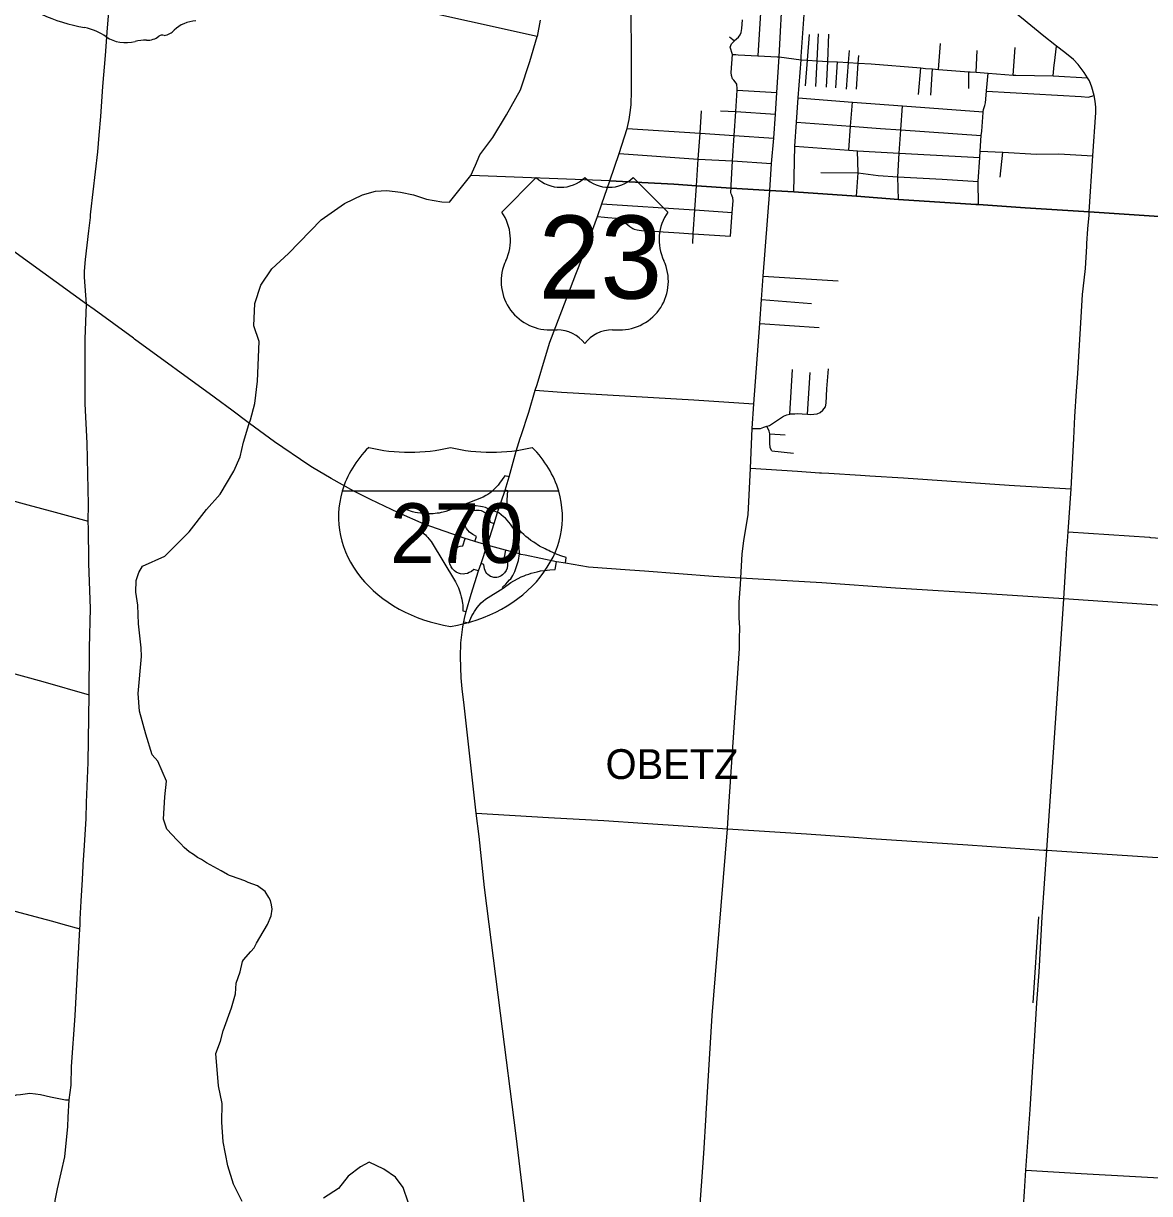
# Model space of a CAD drawing. Extents: x 1755200 to 1902939, y 644115 to 788070.
# Drawn here: x 1819343 to 1838211, y 672467 to 692073 of the extents above; entities that cross this region are included whole.
import ezdxf

# ---------------------------------------------------------------- set-up
doc = ezdxf.new("R2010")
doc.units = 0
for name, color, linetype in [('GM_X_City_Street', 7, 'Continuous'), ('GM_X_Corporation_Text', 7, 'Continuous'), ('GM_X_County_Road', 7, 'Continuous'), ('GM_X_Interchange_Ramps', 7, 'Continuous'), ('GM_X_Interstate_Route', 7, 'Continuous'), ('GM_X_Interstate_Shield', 7, 'Continuous'), ('GM_X_State_Route', 7, 'Continuous'), ('GM_X_State_Shield', 7, 'Continuous'), ('GM_X_Township', 7, 'Continuous'), ('GM_X_Township_Road', 7, 'Continuous'), ('GM_X_US_Route', 7, 'Continuous'), ('GM_X_US_Shield', 7, 'Continuous')]:
    doc.layers.add(name, color=color, linetype=linetype)

msp = doc.modelspace()

# ---------------------------------------------------------------- linework, layer by layer
at = {"layer": 'GM_X_City_Street'}
for points in [[(1831848, 689276), (1831878, 689727), (1831916, 690153), (1831941, 690551), (1831966, 690915), (1832006, 691512), (1832068, 692679), (1832080, 692835), (1832116, 693321), (1832116, 693327), (1832197, 694481), (1832197, 694485), (1832233, 695037), (1832271, 695646), (1832281, 695767)], [(1837170, 691164), (1837117, 691253), (1837017, 691383), (1836935, 691468), (1836792, 691587), (1836653, 691694), (1836626, 691715), (1836441, 691861), (1836064, 692164), (1835566, 692562), (1835253, 692811), (1835082, 692948), (1834949, 693059), (1834813, 693190), (1834580, 693419), (1834190, 693818), (1833958, 694057), (1833713, 694305), (1833275, 694755), (1832761, 695277), (1832281, 695767)], [(1831654, 691528), (1831726, 692704)], [(1832376, 691521), (1832404, 691911), (1832459, 692699), (1832457, 692737), (1832447, 692771), (1832441, 692780), (1832439, 692784)], [(1831300, 690953), (1831303, 691003), (1831298, 691025), (1831293, 691053), (1831269, 691092), (1831245, 691121), (1831224, 691147), (1831206, 691202), (1831203, 691252), (1831222, 691554), (1831182, 691676), (1831204, 691730), (1831255, 691784), (1831259, 691788), (1831321, 691843), (1831351, 691883), (1831367, 691919), (1831381, 691989), (1831390, 692134)], [(1831171, 691850), (1831255, 691784)], [(1832445, 691030), (1832479, 691456), (1832512, 691885)], [(1832654, 691681), (1832654, 691681), (1832665, 691901)], [(1832798, 691003), (1832818, 691437), (1832839, 691894)], [(1834672, 691303), (1834708, 691736)], [(1831222, 691554), (1831281, 691551), (1831318, 691549)], [(1831318, 691549), (1831647, 691529), (1831654, 691528)], [(1831654, 691528), (1831969, 691513)], [(1832622, 691019), (1832643, 691447), (1832654, 691681)], [(1833131, 690974), (1833165, 691418), (1833181, 691618)], [(1833300, 690969), (1833329, 691409), (1833338, 691533)], [(1835307, 691254), (1835324, 691619)], [(1835925, 691208), (1835960, 691670)], [(1836615, 691381), (1836618, 691406), (1836653, 691694)], [(1831969, 691513), (1832006, 691512), (1832372, 691462), (1832479, 691456), (1832643, 691447), (1832818, 691437), (1832983, 691428), (1833165, 691418), (1833329, 691409), (1833547, 691397), (1834376, 691327), (1834459, 691320), (1834576, 691311), (1834672, 691303), (1835181, 691264), (1835203, 691262), (1835307, 691254), (1835508, 691239), (1835925, 691208), (1835968, 691204), (1836596, 691193), (1837170, 691164)], [(1832253, 689251), (1832268, 690018), (1832297, 690418), (1832326, 690824), (1832372, 691462), (1832375, 691506), (1832376, 691521)], [(1832957, 690992), (1832983, 691428)], [(1834341, 690880), (1834376, 691327)], [(1836596, 691193), (1836615, 691381)], [(1834545, 690871), (1834576, 691311)], [(1835181, 690984), (1835181, 691264)], [(1835420, 690584), (1835420, 690591), (1835426, 690633), (1835452, 690699), (1835462, 690741), (1835480, 690936), (1835481, 690946), (1835508, 691239)], [(1837200, 688915), (1837200, 688915), (1837260, 689852), (1837312, 690582), (1837312, 690670), (1837301, 690768), (1837284, 690865), (1837241, 691005), (1837202, 691110), (1837170, 691164)], [(1831253, 690196), (1831278, 690596), (1831300, 690953)], [(1831300, 690953), (1831966, 690915)], [(1835480, 690936), (1837065, 690848), (1837180, 690839), (1837284, 690865)], [(1832326, 690824), (1833233, 690755), (1834069, 690692), (1835420, 690591)], [(1833171, 689951), (1833202, 690351), (1833233, 690755)], [(1830680, 690232), (1830701, 690606)], [(1831020, 690611), (1831278, 690596), (1831941, 690551)], [(1834004, 689124), (1833992, 689505), (1834017, 689897), (1834043, 690290), (1834069, 690692)], [(1835345, 689037), (1835338, 689427), (1835366, 689824), (1835374, 689935), (1835392, 690195), (1835398, 690268), (1835420, 690580), (1835420, 690584)], [(1832297, 690418), (1833202, 690351), (1833703, 690314), (1834043, 690290), (1835392, 690195)], [(1829459, 690311), (1830680, 690232), (1831253, 690196), (1831916, 690153)], [(1830557, 688385), (1830566, 688548), (1830594, 688948), (1830621, 689354), (1830650, 689800), (1830680, 690232)], [(1831223, 689770), (1831253, 690196)], [(1832268, 690018), (1833171, 689951), (1833317, 689941), (1833612, 689919), (1834017, 689897), (1835366, 689824)], [(1829323, 689893), (1830650, 689800), (1831223, 689770), (1831878, 689727)], [(1831187, 688506), (1831217, 688906), (1831234, 689102), (1831231, 689149), (1831220, 689179), (1831210, 689198), (1831201, 689217), (1831197, 689240), (1831196, 689254), (1831201, 689315), (1831199, 689355), (1831223, 689770)], [(1833303, 689177), (1833329, 689567), (1833317, 689941)], [(1835374, 689935), (1835750, 689914), (1836315, 689884), (1836692, 689886), (1837260, 689852)], [(1835707, 689496), (1835750, 689914)], [(1832701, 689573), (1833329, 689567), (1833662, 689524), (1833992, 689505), (1834735, 689463), (1835338, 689427)], [(1829166, 689438), (1830238, 689382), (1830621, 689354), (1831201, 689315), (1831848, 689276), (1832253, 689251), (1833303, 689177), (1834004, 689124), (1835300, 689039), (1835345, 689037), (1836126, 688986)], [(1831494, 684057), (1831522, 684622), (1831553, 685284), (1831580, 685701), (1831679, 687046), (1831709, 687450), (1831736, 687841), (1831848, 689276)], [(1829034, 689049), (1830578, 688949)], [(1836126, 688986), (1837200, 688915), (1839886, 688739), (1842524, 688560), (1844595, 688421), (1845081, 688396), (1846201, 688317), (1846717, 688279), (1847773, 688206)], [(1828959, 688840), (1829079, 688826), (1829135, 688822), (1829273, 688812), (1829324, 688804), (1829369, 688780), (1829437, 688725), (1829504, 688669), (1829551, 688639), (1829564, 688633), (1829577, 688627), (1829623, 688613), (1829661, 688607), (1829699, 688603), (1829986, 688585), (1830063, 688580), (1830327, 688562), (1830566, 688548), (1831187, 688506)], [(1830578, 688949), (1830594, 688948), (1831217, 688906)], [(1837196, 688863), (1837200, 688915)], [(1837135, 687966), (1837157, 688341), (1837160, 688388)], [(1831736, 687841), (1832996, 687760)], [(1831709, 687450), (1832544, 687381)], [(1831679, 687046), (1832676, 686980)], [(1832183, 685527), (1832230, 686272)], [(1832779, 685651), (1832795, 685713), (1832806, 685952), (1832831, 686288)], [(1832479, 685525), (1832523, 686227)], [(1827919, 685926), (1828359, 685894), (1830574, 685764), (1831580, 685701)], [(1831553, 685284), (1831637, 685284), (1831691, 685288), (1831749, 685307), (1831799, 685324), (1831841, 685339), (1831929, 685391), (1832027, 685462), (1832079, 685492), (1832131, 685516), (1832183, 685527), (1832201, 685531), (1832269, 685533), (1832311, 685537), (1832391, 685533), (1832479, 685525), (1832529, 685520), (1832583, 685524), (1832639, 685534), (1832693, 685556), (1832739, 685591), (1832779, 685651)], [(1831884, 684912), (1831852, 684962), (1831846, 685044), (1831849, 685193), (1831848, 685199), (1831835, 685239), (1831799, 685324)], [(1831848, 685199), (1832106, 685180)], [(1836829, 683322), (1836848, 683555), (1836898, 684273), (1836941, 685118)], [(1831884, 684912), (1832243, 684875)], [(1831522, 684622), (1832312, 684569)], [(1832681, 684545), (1832713, 684543), (1832839, 684535)], [(1833367, 684503), (1833525, 684493)], [(1835949, 684330), (1836898, 684273)], [(1836848, 683555), (1838211, 683463)], [(1838211, 683463), (1838229, 683462), (1838473, 683443)], [(1831343, 681769), (1831346, 681947), (1831336, 682114), (1831335, 682377), (1831355, 682673)], [(1836677, 681009), (1836772, 682434)], [(1831162, 678952), (1831340, 681601), (1831343, 681769)], [(1826931, 678843), (1828140, 678771), (1829068, 678718), (1829718, 678674)], [(1832462, 678492), (1833257, 678440)], [(1835165, 678309), (1836437, 678222)], [(1819830, 677029), (1820001, 676982), (1820288, 676905)], [(1830781, 673788), (1830782, 673806), (1830885, 675453), (1830967, 676475)], [(1830559, 670575), (1830560, 670589), (1830740, 673138), (1830781, 673788)]]:
    msp.add_lwpolyline(points, dxfattribs=at)
at = {"layer": 'GM_X_County_Road'}
for points in [[(1837160, 688388), (1837178, 688629), (1837196, 688863)], [(1836941, 685118), (1836960, 685488), (1836988, 685912), (1837007, 686207), (1837088, 687529), (1837132, 687916), (1837135, 687966)], [(1832312, 684569), (1832681, 684545)], [(1832839, 684535), (1833367, 684503)], [(1833525, 684493), (1834086, 684459), (1835857, 684336), (1835949, 684330)], [(1818206, 684342), (1818496, 684258), (1819417, 684007)], [(1819417, 684007), (1819872, 683883)], [(1819872, 683883), (1820428, 683731)], [(1831355, 682673), (1831362, 682779), (1831387, 683187), (1831411, 683402), (1831484, 683844), (1831494, 684057)], [(1836813, 683088), (1836826, 683284), (1836829, 683322)], [(1836772, 682434), (1836813, 683088)], [(1817092, 681752), (1817849, 681539), (1818747, 681297), (1819667, 681048), (1820446, 680823)], [(1836245, 674415), (1836285, 675023), (1836322, 675663), (1836363, 676179), (1836414, 677103), (1836490, 678219), (1836677, 681009)], [(1830967, 676475), (1831137, 678580), (1831162, 678952)], [(1829718, 678674), (1830479, 678623), (1831137, 678580), (1832462, 678492)], [(1833257, 678440), (1833261, 678440), (1833546, 678419), (1835165, 678309)], [(1836437, 678222), (1836490, 678219)], [(1836490, 678219), (1838259, 678101), (1840037, 677996), (1840144, 677992)], [(1813531, 676044), (1813778, 676029), (1814498, 675982), (1815209, 675949), (1815732, 675949), (1816142, 675951), (1816958, 675960), (1817150, 675979), (1817539, 676052), (1817692, 676132), (1817778, 676281), (1818016, 677175), (1818058, 677282), (1818149, 677378), (1818232, 677416), (1818323, 677425), (1818424, 677407), (1819616, 677087), (1819830, 677029)], [(1836079, 671989), (1836079, 671989), (1836117, 672503), (1836139, 672860), (1836210, 673876), (1836245, 674415)], [(1836139, 672860), (1837062, 672806), (1838785, 672706), (1840475, 672609), (1840495, 672608)]]:
    msp.add_lwpolyline(points, dxfattribs=at)
at = {"layer": 'GM_X_Interchange_Ramps'}
for points in [[(1827479, 684477), (1827411, 684495), (1827319, 684368), (1827295, 684338), (1827270, 684309), (1827243, 684280), (1827211, 684251), (1827184, 684227), (1827155, 684205), (1827125, 684183), (1827092, 684162), (1827047, 684137), (1826661, 683985), (1826420, 683895), (1826374, 683883), (1826340, 683876), (1826306, 683870), (1826274, 683865), (1826244, 683861), (1826209, 683858), (1826165, 683856), (1826120, 683856), (1826083, 683857), (1826039, 683860), (1825993, 683865), (1825946, 683873), (1825905, 683881), (1825863, 683892), (1825669, 683959), (1825625, 683871)], [(1828423, 683029), (1828438, 683123), (1828345, 683155), (1828304, 683171), (1828260, 683188), (1828226, 683203), (1828202, 683213), (1828169, 683228), (1828143, 683240), (1828115, 683254), (1828085, 683269), (1827991, 683317), (1827892, 683382), (1827846, 683412), (1827798, 683447), (1827760, 683478), (1827726, 683509), (1827688, 683546), (1827652, 683586), (1827633, 683609), (1827606, 683643), (1827586, 683671), (1827572, 683690), (1827539, 683743), (1827505, 683820), (1827491, 683853), (1827480, 683883), (1827467, 683929), (1827459, 683968), (1827453, 684000), (1827449, 684043), (1827447, 684089), (1827458, 684239), (1827414, 684252)], [(1827380, 682610), (1827369, 682628), (1827428, 682679), (1827456, 682710), (1827489, 682748), (1827507, 682766), (1827525, 682794), (1827542, 682824), (1827560, 682858), (1827576, 682891), (1827589, 682925), (1827601, 682959), (1827638, 683074), (1827652, 683184), (1827653, 683191), (1827647, 683299), (1827638, 683400), (1827599, 683499), (1827572, 683574), (1827536, 683634), (1827503, 683682), (1827449, 683748), (1827419, 683781), (1827386, 683805), (1827308, 683871), (1827287, 683880), (1827237, 683901), (1827180, 683922), (1827152, 683934), (1827116, 683948), (1827082, 683960), (1827037, 683972), (1827000, 683980), (1826929, 683990), (1826886, 683989), (1826835, 683985), (1826786, 683980), (1826741, 683976), (1826670, 683960), (1826661, 683985)], [(1826905, 683392), (1826933, 683477), (1826872, 683509), (1826817, 683548), (1826787, 683583), (1826766, 683612), (1826752, 683642), (1826742, 683679), (1826740, 683711), (1826742, 683741), (1826748, 683772), (1826759, 683800), (1826771, 683823), (1826788, 683846), (1826808, 683866), (1826831, 683885), (1826858, 683900), (1826887, 683912), (1826920, 683919), (1826955, 683920), (1826981, 683918), (1827010, 683911), (1827035, 683901), (1827055, 683890), (1827076, 683876), (1827097, 683857), (1827112, 683840), (1827126, 683819), (1827145, 683783), (1827163, 683717), (1827232, 683694)], [(1826059, 683682), (1826013, 683559), (1826058, 683521), (1826079, 683502), (1826098, 683483), (1826117, 683462), (1826138, 683437), (1826173, 683392), (1826580, 682717), (1826599, 682682), (1826614, 682652), (1826630, 682614), (1826643, 682583), (1826655, 682549), (1826667, 682513), (1826679, 682467), (1826688, 682426), (1826695, 682390), (1826700, 682358), (1826704, 682325), (1826704, 682230), (1826762, 682218)], [(1826970, 682899), (1826889, 682926), (1826848, 682891), (1826813, 682871), (1826781, 682858), (1826740, 682850), (1826709, 682848), (1826668, 682852), (1826631, 682863), (1826595, 682880), (1826565, 682900), (1826531, 682934), (1826508, 682967), (1826486, 683018), (1826478, 683063), (1826478, 683105), (1826486, 683147), (1826506, 683196), (1826537, 683240), (1826580, 683278), (1826622, 683301), (1826658, 683312), (1826705, 683319), (1826744, 683441)], [(1827422, 683247), (1827395, 683131), (1827430, 683097), (1827453, 683044), (1827455, 682998), (1827449, 682947), (1827432, 682905), (1827404, 682870), (1827389, 682851), (1827370, 682833), (1827347, 682817), (1827323, 682804), (1827299, 682796), (1827273, 682791), (1827248, 682789), (1827224, 682791), (1827193, 682798), (1827167, 682809), (1827144, 682822), (1827121, 682841), (1827107, 682856), (1827090, 682880), (1827077, 682907), (1827068, 682934), (1827056, 683009), (1827010, 683023)], [(1826719, 682049), (1826804, 682032), (1826857, 682146), (1826876, 682182), (1826899, 682221), (1826920, 682252), (1826946, 682288), (1826977, 682325), (1827014, 682364), (1827045, 682394), (1827085, 682427), (1827380, 682610), (1827507, 682704), (1827685, 682798), (1827731, 682818), (1827768, 682833), (1827811, 682848), (1827848, 682860), (1827899, 682875), (1827948, 682887), (1828008, 682899), (1828065, 682908), (1828119, 682914), (1828165, 682918), (1828253, 682921), (1828275, 683054)]]:
    msp.add_lwpolyline(points, dxfattribs=at)
at = {"layer": 'GM_X_Interstate_Route'}
for points in [[(1820526, 687279), (1820398, 687372), (1818932, 688430), (1818554, 688728), (1818144, 689023), (1818045, 689095)], [(1821205, 686784), (1821188, 686797), (1820526, 687279)], [(1822562, 685792), (1822539, 685809), (1821205, 686784)], [(1823110, 685384), (1822832, 685593), (1822562, 685792)], [(1824187, 684633), (1824127, 684669), (1823548, 685064), (1823128, 685370), (1823110, 685384)], [(1826059, 683682), (1825625, 683871), (1825160, 684094), (1824877, 684238), (1824498, 684448), (1824187, 684633)], [(1826798, 683425), (1826744, 683441), (1826059, 683682)], [(1827112, 683332), (1826905, 683392), (1826798, 683425)], [(1827751, 683161), (1827678, 683176), (1827652, 683184), (1827422, 683247), (1827112, 683332)], [(1841920, 682100), (1841640, 682123), (1839305, 682261), (1836772, 682434), (1835570, 682508), (1833954, 682610), (1832722, 682699), (1831362, 682779), (1830900, 682805), (1829749, 682893), (1829502, 682912), (1828812, 682963), (1828423, 683029), (1828275, 683054), (1827751, 683161)]]:
    msp.add_lwpolyline(points, dxfattribs=at)
at = {"layer": 'GM_X_Interstate_Shield'}
msp.add_line((1828310, 684236), (1824684, 684236), dxfattribs=at)
msp.add_line((1828310, 684236), (1824684, 684236), dxfattribs=at)
for centre, start_param, end_param in [((1826966, 683807), 2.47259, 2.911027), ((1825813, 686763), 4.415841, 5.008937), ((1827182, 686763), 4.415841, 5.008937), ((1826029, 683807), 0.230566, 0.669003), ((1826966, 683807), 2.911027, 4.511031), ((1826029, 683807), 4.913747, 6.513751)]:
    msp.add_ellipse(centre, major_axis=(2344, 0), ratio=0.8, start_param=start_param, end_param=end_param, dxfattribs=at)
at = {"layer": 'GM_X_State_Route'}
for points in [[(1820754, 691998), (1820778, 692329), (1820796, 692507), (1820809, 692583), (1820825, 692653), (1820852, 692749), (1820991, 693081), (1821126, 693320), (1821149, 693367)], [(1820472, 688914), (1820590, 689922), (1820610, 690201), (1820639, 690515), (1820675, 691018), (1820720, 691535), (1820754, 691997), (1820754, 691998)], [(1820379, 686252), (1820379, 686769), (1820379, 686784), (1820398, 687372), (1820366, 687820), (1820367, 687921), (1820385, 688117), (1820437, 688596), (1820465, 688824), (1820469, 688886), (1820471, 688902), (1820472, 688914)], [(1820430, 683679), (1820428, 683731), (1820432, 684010), (1820413, 685038), (1820378, 685697), (1820379, 686218), (1820379, 686229), (1820379, 686252)], [(1820402, 679022), (1820426, 679689), (1820446, 680823), (1820451, 681613), (1820468, 682272), (1820436, 683023), (1820431, 683656), (1820430, 683679)], [(1820296, 677064), (1820311, 677364), (1820331, 677730), (1820345, 677961), (1820346, 677975), (1820365, 678298), (1820393, 678749), (1820402, 679022)], [(1820288, 676905), (1820291, 676966), (1820296, 677064)], [(1820208, 675444), (1820209, 675449), (1820243, 676069), (1820255, 676288), (1820288, 676905)], [(1819894, 671894), (1819893, 671920), (1819872, 672301), (1819877, 672349), (1819912, 672547), (1820038, 673084), (1820088, 673593), (1820092, 673746), (1820110, 674036), (1820141, 674286), (1820149, 674599), (1820208, 675444)]]:
    msp.add_lwpolyline(points, dxfattribs=at)
at = {"layer": 'GM_X_State_Shield'}
for centre, major_axis, start_param, end_param in [((1820959, 694083), (2665, 0), 4.195997, 4.488961), ((1822273, 691713), (506, 0), 1.647645, 2.488434), ((1820164, 691357), (834, 0), 0.823519, 1.323587), ((1821632, 692102), (298, 0), 4.937069, 5.64225), ((1821066, 692174), (529, 0), 4.026481, 4.996735), ((1821372, 691444), (435, 0), 1.495662, 1.94098), ((1821411, 692016), (282, 0), 4.691044, 5.507374), ((1821666, 691811), (79.4, 0), 1.147584, 2.315152)]:
    msp.add_ellipse(centre, major_axis=major_axis, ratio=0.8, start_param=start_param, end_param=end_param, dxfattribs=at)
at = {"layer": 'GM_X_Township'}
for points in [[(1828001, 692128), (1827950, 691856), (1821149, 693368)], [(1823007, 672332), (1822861, 672623), (1822770, 672933), (1822688, 673332), (1822668, 673666), (1822672, 673975), (1822611, 674274), (1822569, 674813), (1822647, 675022), (1822691, 675193), (1822828, 675577), (1822897, 675813), (1822908, 675991), (1822974, 676180), (1823012, 676355), (1823028, 676384), (1823152, 676525), (1823208, 676586), (1823247, 676661), (1823305, 676759), (1823431, 676978), (1823492, 677123), (1823510, 677230), (1823498, 677303), (1823485, 677377), (1823457, 677430), (1823394, 677531), (1823263, 677624), (1823109, 677678), (1823050, 677706), (1822830, 677784), (1822796, 677797), (1822763, 677814), (1822656, 677873), (1822411, 678007), (1822345, 678051), (1822326, 678063), (1822262, 678099), (1822191, 678148), (1822122, 678191), (1822037, 678267), (1821976, 678335), (1821920, 678386), (1821744, 678574), (1821692, 678740), (1821710, 679116), (1821740, 679379), (1821593, 679713), (1821501, 679821), (1821393, 680164), (1821289, 680552), (1821268, 680847), (1821322, 681465), (1821314, 681612), (1821269, 682013), (1821261, 682324), (1821224, 682545), (1821232, 682737), (1821277, 682872), (1821336, 682979), (1821710, 683146), (1822120, 683552), (1822409, 683928), (1822640, 684188), (1822870, 684572), (1822973, 684809), (1823031, 685055), (1823122, 685352), (1823146, 685430), (1823218, 685705), (1823262, 686081), (1823291, 686745), (1823204, 687005), (1823218, 687381), (1823319, 687685), (1823507, 687959), (1823782, 688219), (1824331, 688783), (1824721, 689057), (1825025, 689202), (1825241, 689260), (1825429, 689274), (1825660, 689245), (1825877, 689202), (1826094, 689130), (1826354, 689086), (1826484, 689079), (1826839, 689523), (1826915, 689698), (1826990, 689874), (1827207, 690163), (1827438, 690539), (1827669, 690958), (1827828, 691435), (1827950, 691856)], [(1847787, 688183), (1847788, 688204), (1847765, 688206), (1846717, 688279), (1846201, 688317), (1845081, 688396), (1844595, 688421), (1842524, 688560), (1839886, 688739), (1837200, 688915), (1836126, 688986), (1835345, 689037), (1835300, 689039), (1834004, 689124), (1833303, 689177), (1832253, 689251), (1831848, 689276), (1831201, 689315), (1830621, 689354), (1830238, 689382), (1829166, 689438), (1826839, 689523)], [(1825791, 672322), (1825703, 672567), (1825577, 672742), (1825381, 672876), (1825134, 672991), (1824988, 672916), (1824784, 672758), (1824621, 672553), (1824371, 672393)]]:
    msp.add_lwpolyline(points, dxfattribs=at)
at = {"layer": 'GM_X_Township_Road'}
for points in [[(1836258, 675663), (1836354, 677106)], [(1818639, 673691), (1818713, 673791), (1818758, 673849), (1818811, 673898), (1818889, 673962), (1818974, 674019), (1819078, 674068), (1819165, 674100), (1819229, 674119), (1819292, 674130), (1819370, 674141), (1819453, 674147), (1819543, 674139), (1819631, 674125), (1819799, 674090), (1820046, 674039), (1820110, 674036)]]:
    msp.add_lwpolyline(points, dxfattribs=at)
at = {"layer": 'GM_X_US_Route'}
for points in [[(1829166, 689438), (1829323, 689893), (1829459, 690311), (1829490, 690463), (1829511, 690581), (1829524, 690710), (1829530, 690943), (1829526, 692880), (1829529, 693233), (1829527, 693548), (1829530, 693893), (1829530, 694287), (1829527, 694607), (1829527, 694682), (1829530, 694850), (1829534, 695160), (1829540, 695729), (1829539, 695840), (1829543, 696440), (1829543, 696764), (1829544, 697108), (1829546, 697668), (1829548, 697760)], [(1828823, 688461), (1828959, 688840), (1829034, 689049), (1829166, 689438)], [(1828713, 688170), (1828797, 688388), (1828823, 688461)], [(1828508, 687639), (1828596, 687870), (1828713, 688170)], [(1827949, 686025), (1827949, 686025), (1828090, 686491), (1828162, 686733), (1828508, 687639)], [(1827668, 685123), (1827683, 685168), (1827808, 685561), (1827919, 685926), (1827949, 686025)], [(1827157, 683468), (1827232, 683694), (1827287, 683880), (1827414, 684252), (1827479, 684477), (1827599, 684906), (1827668, 685123)], [(1826695, 680925), (1826675, 681108), (1826665, 681459), (1826674, 681696), (1826707, 681965), (1826719, 682049), (1826732, 682101), (1826762, 682218), (1826847, 682508), (1826970, 682899), (1827010, 683023), (1827112, 683332)], [(1827112, 683332), (1827157, 683468)], [(1826701, 680872), (1826695, 680925)], [(1828076, 668424), (1828078, 668435), (1828095, 668678), (1828104, 668988), (1828098, 669186), (1828089, 669347), (1828064, 669738), (1827942, 670571), (1827843, 671337), (1827713, 672459), (1827600, 673434), (1827337, 675491), (1827070, 677598), (1826976, 678448), (1826931, 678843), (1826719, 680703), (1826701, 680872)]]:
    msp.add_lwpolyline(points, dxfattribs=at)
at = {"layer": 'GM_X_US_Shield'}
for p, q in [((1827936, 689493), (1827356, 688912)), ((1830140, 688912), (1829560, 689493)), ((1828168, 686940), (1828284, 686940)), ((1829212, 686940), (1829328, 686940))]:
    msp.add_line(p, q, dxfattribs=at)
for centre, radius, start, end in [((1828342, 689907), 580, 225.573, 314.427), ((1829154, 689907), 580, 225.573, 314.427), ((1826691, 688447), 812, 334.5471, 35.0009), ((1830805, 688447), 812, 144.9991, 205.4529), ((1828159, 687752), 812, 154.8319, 270.6383), ((1829337, 687752), 812, 269.3617, 25.1681), ((1828284, 686360), 580, 36.8699, 90), ((1829212, 686360), 580, 90, 143.1301)]:
    msp.add_arc(centre, radius, start, end, dxfattribs=at)

# ---------------------------------------------------------------- texts
at = {"layer": 'GM_X_Corporation_Text'}
msp.add_text('OBETZ', height=500, rotation=0, dxfattribs=at).set_placement((1829096, 679413))
at = {"layer": 'GM_X_Interstate_Shield'}
msp.add_text('270', height=1000, dxfattribs=at).set_placement((1825487, 683033))
at = {"layer": 'GM_X_US_Shield'}
msp.add_text('23', height=1392.2, dxfattribs=at).set_placement((1827973, 687462))

doc.saveas('drawing.dxf')
